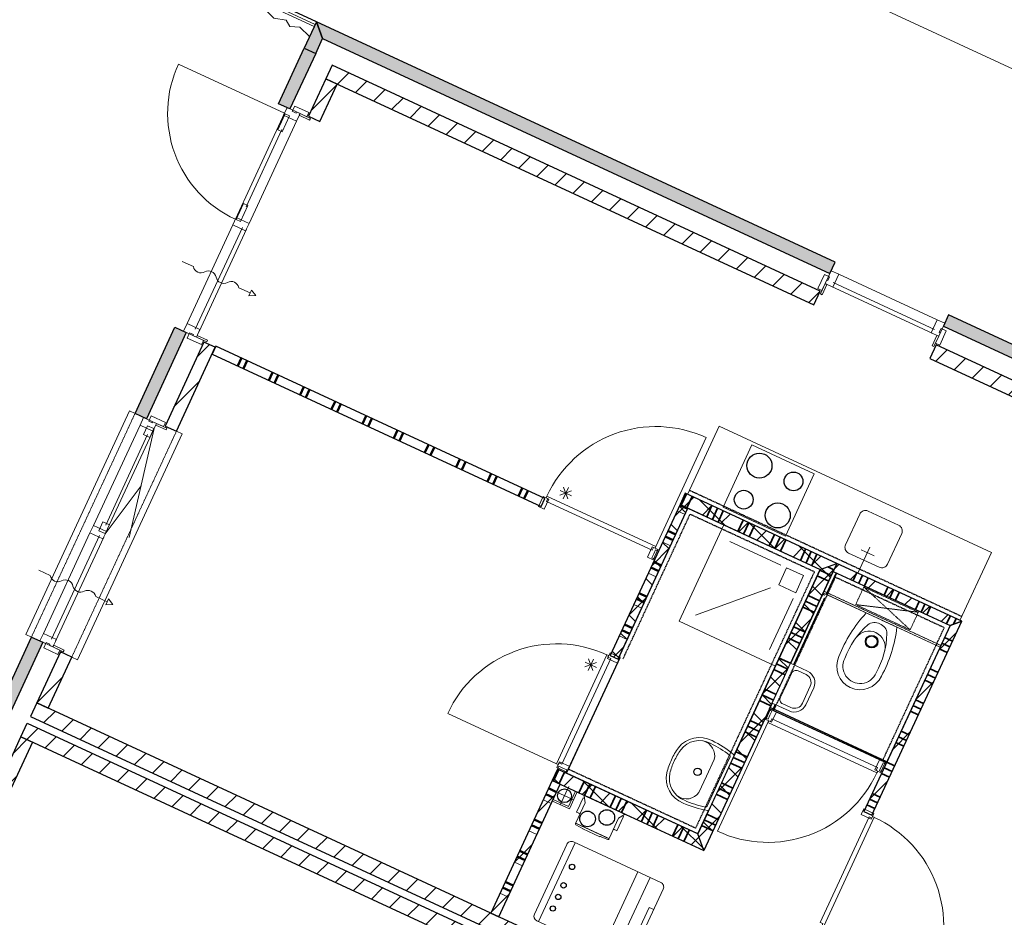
# Model space of a CAD drawing. Extents: x -1000932 to 2054797, y 285738 to 764020.
# Tile 578 of 656: x 715440 to 723312, y 569729 to 576907. Entities that reach past the tile are written whole.
import ezdxf

# ---------------------------------------------------------------- set-up
doc = ezdxf.new("R2010")
doc.units = 0
doc.header["$MEASUREMENT"] = 0
doc.set_wipeout_variables(frame=1)
doc.linetypes.add('DASHED', pattern=[0.75, 0.5, -0.25])
doc.layers.add('31.', color=7, linetype='CONTINUOUS')
doc.layers.add('HATCH_REACTORS', color=7, linetype='CONTINUOUS')
pattern_1 = [(45, (1021963.75, 918770.12), (106.06602, -106.066015), [])]
pattern_2 = [(135, (1021963.75, 918982.25), (106.066017, 106.06602), [])]

msp = doc.modelspace()

# ---------------------------------------------------------------- hatches: boundary and pattern name
at = {"layer": '31.', "linetype": 'Continuous'}
for points in [[(717861.179, 576755.404), (717812.492, 576888.186), (717715.804, 576679.467), (717806.554, 576637.436)], [(721917.148, 574876.529), (721959.179, 574967.279), (717812.492, 576888.186), (717861.179, 576755.404)], [(717600.586, 576192.842), (717509.836, 576234.873), (717715.804, 576679.498), (717806.523, 576637.436)], [(726091.054, 572943.029), (726133.086, 573033.779), (722866.554, 574546.967), (722824.523, 574456.217)], [(716453.086, 573715.717), (716362.336, 573757.748), (716681.804, 574447.342), (716772.523, 574405.311)], [(715368.648, 571374.686), (715277.898, 571416.717), (715534.304, 571970.217), (715625.054, 571928.186)]]:
    msp.add_hatch(color=7, dxfattribs=at).paths.add_polyline_path(points, flags=0)
h = msp.add_hatch(dxfattribs=at)
h.set_pattern_fill('ARKEY_P_050A40_12', style=0, pattern_type=0)
h.set_pattern_definition(pattern_1)
h.paths.add_polyline_path([(717939.117, 576542.967), (717888.679, 576434.092), (721790.398, 574626.686), (721840.836, 574735.561)], flags=0)
h = msp.add_hatch(dxfattribs=at)
h.set_pattern_fill('ARKEY_P_050A40_12', style=0, pattern_type=0)
h.set_pattern_definition(pattern_1)
h.paths.add_polyline_path([(717979.398, 576392.061), (717888.679, 576434.092), (717749.961, 576134.654), (717840.679, 576092.623)], flags=0)
h = msp.add_hatch(dxfattribs=at)
h.set_pattern_fill('ARKEY_P_050A40_12', style=0, pattern_type=0)
h.set_pattern_definition(pattern_1)
h.paths.add_polyline_path([(717004.242, 574286.967), (716913.523, 574328.998), (716602.461, 573657.529), (716693.211, 573615.498)], flags=0)
h = msp.add_hatch(dxfattribs=at)
h.set_pattern_fill('ARKEY_P_050A40_12', style=0, pattern_type=0)
h.set_pattern_definition(pattern_1)
h.paths.add_polyline_path([(722766.336, 574306.842), (722715.898, 574197.936), (725964.304, 572693.186), (726014.742, 572802.061)], flags=0)
h = msp.add_hatch(dxfattribs=at)
h.set_pattern_fill('ARKEY_P_050A40_17', style=0, pattern_type=0)
h.set_pattern_definition(pattern_2)
h.paths.add_polyline_path([(721840.148, 572509.654), (721972.929, 572558.373), (720761.586, 573119.498), (720719.554, 573028.779)], flags=0)
h = msp.add_hatch(dxfattribs=at)
h.set_pattern_fill('ARKEY_P_050A40_18', style=0, pattern_type=0)
h.set_pattern_definition(pattern_1)
h.paths.add_polyline_path([(721840.148, 572509.654), (721972.929, 572558.373), (720761.586, 573119.498), (720719.554, 573028.779)], flags=0)
h = msp.add_hatch(dxfattribs=at)
h.set_pattern_fill('ARKEY_P_050A40_17', style=0, pattern_type=0)
h.set_pattern_definition(pattern_2)
h.paths.add_polyline_path([(720160.523, 571821.967), (720224.023, 571792.529), (720783.054, 572999.342), (720719.554, 573028.779)], flags=0)
h = msp.add_hatch(dxfattribs=at)
h.set_pattern_fill('ARKEY_P_050A40_18', style=0, pattern_type=0)
h.set_pattern_definition(pattern_1)
h.paths.add_polyline_path([(720160.523, 571821.967), (720224.023, 571792.529), (720783.054, 572999.342), (720719.554, 573028.779)], flags=0)
h = msp.add_hatch(dxfattribs=at)
h.set_pattern_fill('ARKEY_P_050A40_17', style=0, pattern_type=0)
h.set_pattern_definition(pattern_2)
h.paths.add_polyline_path([(720909.492, 570262.717), (720860.804, 570395.498), (721840.148, 572509.654), (721972.929, 572558.373)], flags=0)
h = msp.add_hatch(dxfattribs=at)
h.set_pattern_fill('ARKEY_P_050A40_18', style=0, pattern_type=0)
h.set_pattern_definition(pattern_1)
h.paths.add_polyline_path([(720909.492, 570262.717), (720860.804, 570395.498), (721840.148, 572509.654), (721972.929, 572558.373)], flags=0)
h = msp.add_hatch(dxfattribs=at)
h.set_pattern_fill('ARKEY_P_050A40_12', style=0, pattern_type=0)
h.set_pattern_definition(pattern_1)
h.paths.add_polyline_path([(721972.929, 572558.373), (721943.492, 572494.842), (722878.086, 572061.936), (722971.023, 572096.029)], flags=0)
h = msp.add_hatch(dxfattribs=at)
h.set_pattern_fill('ARKEY_P_050A40_12', style=0, pattern_type=0)
h.set_pattern_definition(pattern_1)
h.paths.add_polyline_path([(722971.023, 572096.029), (722878.086, 572061.936), (722189.804, 570576.092), (722253.336, 570546.686)], flags=0)
h = msp.add_hatch(dxfattribs=at)
h.set_pattern_fill('ARKEY_P_050A40_12', style=0, pattern_type=0)
h.set_pattern_definition(pattern_1)
h.paths.add_polyline_path([(715856.742, 571809.842), (715766.023, 571851.873), (715576.867, 571443.529), (715667.617, 571401.498)], flags=0)
h = msp.add_hatch(dxfattribs=at)
h.set_pattern_fill('ARKEY_P_050A40_12', style=0, pattern_type=0)
h.set_pattern_definition(pattern_1)
h.paths.add_polyline_path([(725462.179, 566732.061), (725512.617, 566840.967), (715576.898, 571443.529), (715526.429, 571334.654)], flags=0)
h = msp.add_hatch(dxfattribs=at)
h.set_pattern_fill('ARKEY_P_050A40_12', style=0, pattern_type=0)
h.set_pattern_definition(pattern_1)
h.paths.add_polyline_path([(725436.961, 566677.623), (725386.523, 566568.748), (715450.773, 571171.311), (715501.211, 571280.217)], flags=0)
h = msp.add_hatch(dxfattribs=at)
h.set_pattern_fill('ARKEY_P_050A40_12', style=0, pattern_type=0)
h.set_pattern_definition(pattern_1)
h.paths.add_polyline_path([(715352.367, 570720.967), (715261.617, 570762.998), (715450.773, 571171.342), (715541.523, 571129.311)], flags=0)
h = msp.add_hatch(dxfattribs=at)
h.set_pattern_fill('ARKEY_P_050A40_17', style=0, pattern_type=0)
h.set_pattern_definition(pattern_2)
h.paths.add_polyline_path([(720909.492, 570262.717), (720860.804, 570395.498), (719740.179, 570914.592), (719698.148, 570823.842)], flags=0)
h = msp.add_hatch(dxfattribs=at)
h.set_pattern_fill('ARKEY_P_050A40_18', style=0, pattern_type=0)
h.set_pattern_definition(pattern_1)
h.paths.add_polyline_path([(720909.492, 570262.717), (720860.804, 570395.498), (719740.179, 570914.592), (719698.148, 570823.842)], flags=0)
h = msp.add_hatch(dxfattribs=at)
h.set_pattern_fill('ARKEY_P_050A40_12', style=0, pattern_type=0)
h.set_pattern_definition(pattern_1)
h.paths.add_polyline_path([(719206.367, 569762.217), (719269.898, 569732.811), (719761.679, 570794.436), (719698.148, 570823.842)], flags=0)

# ---------------------------------------------------------------- linework, layer by layer
at = {"layer": '31.', "color": 7, "linetype": 'Continuous', "lineweight": 50}
for p, q in [((717212.617, 574201.436), (717183.179, 574137.936)), ((717257.961, 574180.436), (717228.554, 574116.904)), ((717462.148, 574085.842), (717432.711, 574022.342)), ((717507.492, 574064.842), (717478.086, 574001.311)), ((717711.648, 573970.279), (717682.242, 573906.748)), ((717757.023, 573949.248), (717727.617, 573885.748)), ((717961.179, 573854.686), (717931.773, 573791.154)), ((718006.554, 573833.654), (717977.148, 573770.154)), ((718210.711, 573739.092), (718181.304, 573675.561)), ((718256.086, 573718.061), (718226.648, 573654.561)), ((718460.242, 573623.498), (718430.836, 573559.967)), ((718505.617, 573602.467), (718476.179, 573538.967)), ((718709.773, 573507.904), (718680.336, 573444.404)), ((718755.148, 573486.904), (718725.711, 573423.373)), ((718959.304, 573392.311), (718929.867, 573328.811)), ((719004.679, 573371.311), (718975.242, 573307.779)), ((719208.836, 573276.717), (719179.398, 573213.217)), ((719254.211, 573255.717), (719224.773, 573192.186)), ((719458.367, 573161.123), (719428.929, 573097.623)), ((719503.711, 573140.123), (719474.304, 573076.592)), ((720717.429, 573024.217), (720780.961, 572994.811)), ((720622.867, 572820.061), (720686.367, 572790.654)), ((720601.867, 572774.717), (720665.367, 572745.279)), ((720486.273, 572525.186), (720549.773, 572495.748)), ((720507.273, 572570.529), (720570.804, 572541.123)), ((720370.679, 572275.654), (720434.179, 572246.217)), ((720391.711, 572320.998), (720455.211, 572291.592)), ((720255.086, 572026.123), (720318.617, 571996.686)), ((720276.117, 572071.498), (720339.617, 572042.061)), ((719647.711, 570714.967), (719711.242, 570685.529)), ((719668.742, 570760.342), (719732.242, 570730.904)), ((719532.117, 570465.436), (719595.648, 570435.998)), ((719553.148, 570510.811), (719616.679, 570481.373)), ((719416.523, 570215.904), (719480.054, 570186.498)), ((719437.554, 570261.279), (719501.086, 570231.842)), ((719321.961, 570011.748), (719385.492, 569982.311)), ((719300.961, 569966.373), (719364.461, 569936.967))]:
    msp.add_line(p, q, dxfattribs=at)
at = {"layer": '31.', "color": 7, "linetype": 'Continuous', "lineweight": 35}
for p, q in [((720728.648, 573024.592), (720770.648, 573115.279)), ((720773.992, 573003.561), (720816.023, 573094.279)), ((720932.804, 572929.998), (720974.804, 573020.717)), ((720932.804, 572929.998), (720974.804, 573020.717)), ((720978.148, 572908.998), (721020.179, 572999.717)), ((721023.523, 572887.967), (721065.554, 572978.686)), ((721182.336, 572814.436), (721224.336, 572905.123)), ((721182.336, 572814.436), (721224.336, 572905.123)), ((721227.679, 572793.404), (721269.711, 572884.123)), ((721273.054, 572772.404), (721315.086, 572863.092)), ((721431.836, 572698.811), (721473.867, 572789.529)), ((721431.836, 572698.811), (721473.867, 572789.529)), ((721477.211, 572677.779), (721519.242, 572768.529)), ((721522.586, 572656.779), (721564.617, 572747.498)), ((721681.367, 572583.217), (721723.398, 572673.967)), ((721681.367, 572583.217), (721723.398, 572673.967)), ((721726.742, 572562.186), (721768.773, 572652.936)), ((721772.086, 572541.186), (721814.148, 572631.904)), ((721838.054, 572505.123), (721928.804, 572463.092)), ((721899.898, 572531.592), (721949.804, 572508.467)), ((721899.898, 572531.592), (721949.804, 572508.467)), ((721817.023, 572459.748), (721907.773, 572417.717)), ((722131.711, 572484.811), (722102.273, 572421.279)), ((722177.086, 572463.779), (722147.648, 572400.279)), ((722222.461, 572442.779), (722193.023, 572379.248)), ((722222.461, 572442.779), (722193.023, 572379.248)), ((722381.242, 572369.217), (722351.804, 572305.717)), ((722426.617, 572348.217), (722397.179, 572284.686)), ((721743.492, 572300.967), (721834.211, 572258.936)), ((721743.492, 572300.967), (721834.211, 572258.936)), ((722471.992, 572327.217), (722442.554, 572263.686)), ((722471.992, 572327.217), (722442.554, 572263.686)), ((721701.429, 572210.217), (721792.179, 572168.186)), ((721722.461, 572255.592), (721813.211, 572213.561)), ((722630.773, 572253.654), (722601.367, 572190.154)), ((722676.148, 572232.654), (722646.711, 572169.123)), ((722721.523, 572211.623), (722692.086, 572148.123)), ((722721.523, 572211.623), (722692.086, 572148.123)), ((722880.304, 572138.061), (722850.867, 572074.561)), ((722925.679, 572117.061), (722904.648, 572071.686)), ((721627.898, 572051.436), (721718.617, 572009.404)), ((721627.898, 572051.436), (721718.617, 572009.404)), ((721585.867, 571960.717), (721676.586, 571918.686)), ((721606.867, 572006.061), (721697.617, 571964.029)), ((722897.461, 571937.248), (722833.961, 571966.654)), ((722855.429, 571846.498), (722791.929, 571875.936)), ((722855.429, 571846.498), (722791.929, 571875.936)), ((722876.461, 571891.873), (722812.929, 571921.311)), ((721512.304, 571801.904), (721603.023, 571759.873)), ((721512.304, 571801.904), (721603.023, 571759.873)), ((721470.273, 571711.186), (721560.992, 571669.154)), ((721491.273, 571756.529), (721582.023, 571714.498)), ((722781.898, 571687.717), (722718.367, 571717.123)), ((722760.867, 571642.342), (722697.336, 571671.779)), ((721396.711, 571552.373), (721487.461, 571510.342)), ((721396.711, 571552.373), (721487.461, 571510.342)), ((722739.836, 571596.967), (722676.336, 571626.404)), ((722739.836, 571596.967), (722676.336, 571626.404)), ((721375.679, 571507.029), (721466.429, 571464.998)), ((721354.679, 571461.654), (721445.398, 571419.623)), ((722645.273, 571392.811), (722581.773, 571422.248)), ((722666.304, 571438.186), (722602.773, 571467.623)), ((722624.273, 571347.436), (722560.742, 571376.873)), ((722624.273, 571347.436), (722560.742, 571376.873)), ((721260.117, 571257.498), (721350.836, 571215.467)), ((721281.117, 571302.842), (721371.867, 571260.811)), ((721281.117, 571302.842), (721371.867, 571260.811)), ((721239.086, 571212.123), (721329.836, 571170.092)), ((722529.679, 571143.279), (722466.179, 571172.717)), ((722550.711, 571188.654), (722487.179, 571218.092)), ((722508.679, 571097.904), (722445.148, 571127.342)), ((722508.679, 571097.904), (722445.148, 571127.342)), ((721144.523, 571007.967), (721235.242, 570965.936)), ((721165.523, 571053.342), (721256.273, 571011.311)), ((721165.523, 571053.342), (721256.273, 571011.311)), ((721123.492, 570962.592), (721214.242, 570920.561)), ((722414.117, 570893.748), (722350.586, 570923.186)), ((722435.117, 570939.123), (722371.617, 570968.561)), ((719707.211, 570819.654), (719749.242, 570910.373)), ((719752.586, 570798.623), (719794.617, 570889.373)), ((722393.086, 570848.404), (722329.586, 570877.811)), ((722393.086, 570848.404), (722329.586, 570877.811)), ((719911.367, 570725.061), (719953.398, 570815.811)), ((719911.367, 570725.061), (719953.398, 570815.811)), ((719956.742, 570704.061), (719998.773, 570794.779)), ((720002.117, 570683.029), (720044.148, 570773.779)), ((721049.961, 570803.811), (721140.679, 570761.779)), ((721049.961, 570803.811), (721140.679, 570761.779)), ((720160.898, 570609.467), (720202.929, 570700.217)), ((720160.898, 570609.467), (720202.929, 570700.217)), ((721007.898, 570713.061), (721098.648, 570671.029)), ((721028.929, 570758.436), (721119.648, 570716.404)), ((722319.523, 570689.592), (722256.023, 570719.029)), ((720206.273, 570588.467), (720248.304, 570679.217)), ((720251.648, 570567.436), (720293.679, 570658.186)), ((722277.492, 570598.873), (722213.992, 570628.279)), ((722277.492, 570598.873), (722213.992, 570628.279)), ((722298.523, 570644.217), (722234.992, 570673.654)), ((720410.429, 570493.904), (720452.492, 570584.654)), ((720410.429, 570493.904), (720452.492, 570584.654)), ((720455.804, 570472.873), (720497.836, 570563.654)), ((720501.179, 570451.873), (720543.211, 570542.623)), ((720934.367, 570554.279), (721025.086, 570512.248)), ((720934.367, 570554.279), (721025.086, 570512.248)), ((720659.961, 570378.311), (720702.023, 570469.061)), ((720659.961, 570378.311), (720702.023, 570469.061)), ((720705.336, 570357.279), (720747.367, 570448.061)), ((720892.336, 570463.529), (720983.054, 570421.498)), ((720913.336, 570508.904), (721004.054, 570466.873)), ((720750.711, 570336.279), (720792.742, 570427.029))]:
    msp.add_line(p, q, dxfattribs=at)
at = {"layer": '31.', "color": 7, "linetype": 'Continuous', "lineweight": 13}
for p, q in [((720696.429, 572978.873), (720759.929, 572949.436)), ((720622.867, 572820.061), (720686.367, 572790.654)), ((720580.836, 572729.342), (720644.336, 572699.904)), ((720507.273, 572570.529), (720570.804, 572541.123)), ((720465.242, 572479.811), (720528.773, 572450.373)), ((720391.711, 572320.998), (720455.211, 572291.592)), ((720349.679, 572230.279), (720413.179, 572200.842)), ((720276.117, 572071.498), (720339.617, 572042.061)), ((720234.086, 571980.748), (720297.586, 571951.342)), ((719668.742, 570760.342), (719732.242, 570730.904)), ((719626.711, 570669.592), (719690.211, 570640.186)), ((719553.148, 570510.811), (719616.679, 570481.373)), ((719511.117, 570420.061), (719574.617, 570390.654)), ((719437.554, 570261.279), (719501.086, 570231.842)), ((719395.523, 570170.529), (719459.054, 570141.123)), ((719321.961, 570011.748), (719385.492, 569982.311)), ((719279.929, 569921.029), (719343.461, 569891.592))]:
    msp.add_line(p, q, dxfattribs=at)
at = {"layer": '31.', "color": 253, "linetype": 'Continuous', "lineweight": 35}
msp.add_line((721462.117, 571384.279), (721970.742, 572482.217), dxfattribs=at)
at = {"layer": '31.', "color": 253, "linetype": 'Continuous', "lineweight": 25}
for p, q in [((722794.023, 571880.467), (721859.429, 572313.404)), ((722373.742, 570973.092), (721439.148, 571406.029))]:
    msp.add_line(p, q, dxfattribs=at)
at = {"layer": '31.', "color": 7, "linetype": 'Continuous', "lineweight": 25, "ltscale": 10}
for points in [[(717812.492, 576888.186), (713085.992, 579077.654)], [(717812.492, 576888.186), (717715.804, 576679.467)], [(721959.179, 574967.279), (717812.492, 576888.186)], [(717806.554, 576637.436), (717861.179, 576755.404)], [(717861.179, 576755.404), (721917.148, 574876.529)], [(717509.836, 576234.873), (717715.804, 576679.498)], [(717715.804, 576679.498), (717806.523, 576637.436)], [(717715.804, 576679.467), (717806.554, 576637.436)], [(717806.523, 576637.436), (717600.586, 576192.842)], [(717939.117, 576542.967), (717888.679, 576434.092)], [(721840.836, 574735.561), (717939.117, 576542.967)], [(717888.679, 576434.092), (717749.961, 576134.654)], [(717979.398, 576392.061), (717888.679, 576434.092)], [(717888.679, 576434.092), (721790.398, 574626.686)], [(717840.679, 576092.623), (717979.398, 576392.061)], [(717600.586, 576192.842), (717509.836, 576234.873)], [(717749.961, 576134.654), (717840.679, 576092.623)], [(721917.148, 574876.529), (721959.179, 574967.279)], [(721790.398, 574626.686), (721840.836, 574735.561)], [(722866.554, 574546.967), (722824.523, 574456.217)], [(726133.086, 573033.779), (722866.554, 574546.967)], [(716362.336, 573757.748), (716681.804, 574447.342)], [(716772.523, 574405.311), (716453.086, 573715.717)], [(716681.804, 574447.342), (716772.523, 574405.311)], [(722824.523, 574456.217), (726091.054, 572943.029)], [(716913.523, 574328.998), (716602.461, 573657.529)], [(717004.242, 574286.967), (716913.523, 574328.998)], [(722766.336, 574306.842), (722715.898, 574197.936)], [(726014.742, 572802.061), (722766.336, 574306.842)], [(716693.211, 573615.498), (717004.242, 574286.967)], [(722715.898, 574197.936), (725964.304, 572693.186)], [(716453.086, 573715.717), (716362.336, 573757.748)], [(716602.461, 573657.529), (716693.211, 573615.498)], [(715277.898, 571416.717), (715534.304, 571970.217)], [(715534.304, 571970.217), (715625.054, 571928.186)], [(715625.054, 571928.186), (715368.648, 571374.686)], [(715766.023, 571851.873), (715576.867, 571443.529)], [(715667.617, 571401.498), (715856.742, 571809.842)], [(715856.742, 571809.842), (715766.023, 571851.873)], [(715576.898, 571443.529), (715526.429, 571334.654)], [(715576.867, 571443.529), (715667.617, 571401.498)], [(725512.617, 566840.967), (715576.898, 571443.529)], [(715526.429, 571334.654), (725462.179, 566732.061)], [(715450.773, 571171.311), (715501.211, 571280.217)], [(715501.211, 571280.217), (725436.961, 566677.623)], [(715261.617, 570762.998), (715450.773, 571171.342)], [(715450.773, 571171.342), (715541.523, 571129.311)], [(725386.523, 566568.748), (715450.773, 571171.311)], [(715541.523, 571129.311), (715352.367, 570720.967)]]:
    msp.add_lwpolyline(points, dxfattribs=at)
at = {"layer": '31.', "color": 7, "linetype": 'Continuous', "lineweight": 18, "ltscale": 10}
for points in [[(717795.523, 576850.873), (716239.867, 577572.061)], [(717803.804, 576869.342), (716248.523, 577589.842)], [(717556.867, 576157.967), (717164.304, 575310.498)], [(717681.336, 576155.436), (717675.023, 576141.811)], [(717675.023, 576141.811), (717757.586, 576103.561)], [(717763.898, 576117.186), (717681.336, 576155.436)], [(717757.586, 576103.561), (717763.898, 576117.186)], [(717653.179, 576094.623), (717274.867, 575277.998)], [(717535.523, 576027.436), (717250.054, 575411.186)], [(717143.273, 575265.123), (716778.023, 574476.623)], [(717220.398, 575244.842), (716843.367, 574430.904)], [(717253.867, 575232.623), (716874.304, 574413.279)], [(721988.461, 574871.061), (722774.242, 574507.061)], [(721841.492, 574713.217), (721879.742, 574795.779)], [(721893.336, 574789.498), (721855.086, 574706.904)], [(721879.742, 574795.779), (721893.336, 574789.498)], [(721942.742, 574805.717), (722753.929, 574429.936)], [(721855.086, 574706.904), (721841.492, 574713.217)], [(721925.117, 574774.779), (722741.742, 574396.467)], [(716853.273, 574367.904), (716859.586, 574381.529)], [(716935.867, 574329.654), (716853.273, 574367.904)], [(716859.586, 574381.529), (716942.148, 574343.279)], [(716942.148, 574343.279), (716935.867, 574329.654)], [(722773.492, 574381.779), (722735.242, 574299.186)], [(722748.867, 574292.904), (722787.117, 574375.467)], [(722787.117, 574375.467), (722773.492, 574381.779)], [(717008.461, 574296.029), (716979.054, 574232.498)], [(716979.054, 574232.498), (719610.429, 573013.561)], [(719639.836, 573077.061), (717008.461, 574296.029)], [(722735.242, 574299.186), (722748.867, 574292.904)], [(715534.304, 571970.217), (715488.929, 571991.248), (716316.992, 573778.748), (716362.336, 573757.748)], [(716533.836, 573678.311), (716527.523, 573664.686)], [(716616.398, 573640.061), (716533.836, 573678.311)], [(716693.211, 573615.498), (716738.586, 573594.467), (715902.117, 571788.811), (715856.742, 571809.842)], [(716030.461, 572862.842), (716402.242, 573665.436)], [(716124.242, 572794.061), (716515.336, 573638.373)], [(716527.523, 573664.686), (716610.117, 573626.436)], [(716610.117, 573626.436), (716616.398, 573640.061)], [(716128.148, 572865.529), (716463.336, 573589.186)], [(721792.679, 573275.561), (721561.492, 572776.498), (721063.367, 573007.279), (721294.523, 573506.311), (721792.679, 573275.561)], [(719610.429, 573013.561), (719639.836, 573077.061)], [(719651.461, 573055.154), (720495.554, 572664.154), (720506.054, 572686.842), (720519.648, 572680.529), (720525.961, 572694.154), (719655.461, 573097.404), (719648.367, 573084.154), (719661.961, 573077.842), (719651.461, 573055.154)], [(720761.586, 573119.498), (720719.554, 573028.779)], [(721972.929, 572558.373), (720761.586, 573119.498)], [(720719.554, 573028.779), (720160.523, 571821.967)], [(720224.023, 571792.529), (720783.054, 572999.342)], [(720719.554, 573028.779), (721840.148, 572509.654)], [(720783.054, 572999.342), (720719.554, 573028.779)], [(721482.867, 571738.404), (720711.617, 572095.686), (721068.898, 572866.936)], [(715630.523, 571999.498), (716002.304, 572802.061)], [(715695.867, 571953.779), (716079.398, 572781.779)], [(715726.804, 571936.154), (716112.898, 572769.561)], [(721525.898, 572545.029), (721117.586, 572734.186)], [(720509.836, 572635.498), (720524.523, 572667.248), (720547.211, 572656.748), (720517.804, 572593.248), (720495.117, 572603.748), (720509.836, 572635.498)], [(722140.804, 572480.623), (722237.461, 572689.311)], [(722270.898, 572618.717), (722166.554, 572667.061)], [(720860.804, 570395.498), (721840.148, 572509.654)], [(721972.929, 572558.373), (720909.492, 570262.717)], [(721972.929, 572558.373), (721943.492, 572494.842)], [(721943.492, 572494.842), (722878.086, 572061.936)], [(722971.023, 572096.029), (721972.929, 572558.373)], [(721441.836, 572363.561), (720844.367, 572144.373)], [(721623.336, 572279.498), (721434.179, 571871.186)], [(722878.086, 572061.936), (722189.804, 570576.092)], [(722253.336, 570546.686), (722971.023, 572096.029)], [(715705.804, 571890.779), (715712.117, 571904.373)], [(715788.367, 571852.529), (715705.804, 571890.779)], [(715712.117, 571904.373), (715794.679, 571866.123)], [(715794.679, 571866.123), (715788.367, 571852.529)], [(720165.836, 571797.748), (719774.804, 570953.654), (719752.148, 570964.154), (719745.836, 570950.561), (719732.211, 570956.873), (720135.461, 571827.373), (720149.461, 571821.873), (720143.148, 571808.248), (720165.836, 571797.748)], [(720160.523, 571821.967), (720224.023, 571792.529)], [(719837.992, 570935.404), (720220.492, 571761.123)], [(721438.648, 571345.529), (721423.929, 571313.779), (721401.242, 571324.279), (721430.679, 571387.811), (721453.367, 571377.311), (721438.648, 571345.529)], [(722297.023, 570925.873), (721452.929, 571316.873), (721442.429, 571294.186), (721428.804, 571300.498), (721422.492, 571286.904), (722293.023, 570883.654), (722300.117, 570896.873), (722286.492, 570903.186), (722297.023, 570925.873)], [(719782.461, 570922.561), (719750.711, 570937.279), (719740.179, 570914.592), (719803.711, 570885.154), (719814.211, 570907.842), (719782.461, 570922.561)], [(722350.554, 570923.123), (722335.836, 570891.342), (722313.179, 570901.873), (722342.586, 570965.373), (722365.273, 570954.873), (722350.554, 570923.123)], [(719740.179, 570914.592), (719698.148, 570823.842)], [(720860.804, 570395.498), (719740.179, 570914.592)], [(719698.148, 570823.842), (719206.367, 569762.217)], [(719269.898, 569732.811), (719761.679, 570794.436)], [(719761.679, 570794.436), (719698.148, 570823.842)], [(719698.148, 570823.842), (720909.492, 570262.717)], [(719829.398, 570774.092), (719762.148, 570628.904)], [(719897.773, 570731.373), (719834.742, 570595.279), (719698.617, 570658.342)], [(719884.179, 570737.686), (719827.429, 570615.186), (719704.929, 570671.936)], [(719723.179, 570735.123), (719868.367, 570667.873)], [(722230.367, 570532.779), (721839.367, 569688.717), (721862.054, 569678.186), (721855.742, 569664.592), (721869.336, 569658.279), (722272.586, 570528.779), (722259.367, 570535.904), (722253.054, 570522.279), (722230.367, 570532.779)], [(722189.804, 570576.092), (722253.336, 570546.686)], [(719555.586, 569754.748), (719813.648, 570311.873)], [(719589.117, 569695.123), (719880.836, 570324.842)], [(720383.179, 570092.154), (720091.461, 569462.436)], [(720480.429, 570047.092), (720188.711, 569417.373)], [(719206.367, 569762.217), (719269.898, 569732.811)], [(720508.992, 569790.654), (720472.679, 569807.467), (720366.492, 569578.248), (720402.804, 569561.436)]]:
    msp.add_lwpolyline(points, dxfattribs=at)
for points in [[(721126.648, 577557.123), (727245.961, 574722.436, -0.41421361), (728220.054, 572067.029), (728220.054, 572067.029)], [(722311.617, 572528.217), (722066.648, 572641.717, -0.41421361), (722042.273, 572708.092), (722155.773, 572953.092, -0.41421361), (722222.148, 572977.436), (722467.148, 572863.936, -0.41421361), (722491.492, 572797.561), (722378.023, 572552.561, -0.41421361), (722311.617, 572528.217)], [(719953.804, 569526.217), (719575.054, 569701.654, -0.41421354), (719555.586, 569754.748), (719813.648, 570311.873, -0.41421358), (719866.773, 570331.373), (720245.492, 570155.936)], [(719953.804, 569526.217), (720273.742, 569377.998, 0.41421358), (720326.836, 569397.467), (720584.929, 569954.592, 0.41421358), (720565.461, 570007.717), (720245.492, 570155.936)]]:
    msp.add_lwpolyline(points, format="xyb", dxfattribs=at)
at = {"layer": '31.', "color": 7, "linetype": 'Continuous', "lineweight": 13, "ltscale": 10}
for points in [[(717022.461, 577181.904), (717055.648, 577114.467), (717169.304, 577037.436), (717239.554, 577042.279), (717357.773, 577031.248), (717471.867, 576919.279), (717569.398, 576902.936), (717601.211, 576852.623), (717679.711, 576846.998), (717758.492, 576771.592)], [(716515.336, 573638.373), (716315.211, 572766.217)], [(716124.242, 572794.061), (716412.617, 573178.717)], [(719852.554, 573138.717), (719758.679, 573104.279)], [(719850.992, 573100.498), (719760.273, 573142.529)], [(719826.648, 573166.873), (719784.617, 573076.154)], [(719822.836, 573074.561), (719788.398, 573168.467)], [(719984.304, 571703.279), (720026.336, 571794.029)], [(720022.554, 571701.717), (719988.117, 571795.592)], [(719958.398, 571731.436), (720052.273, 571765.873)], [(719959.961, 571769.686), (720050.679, 571727.654)]]:
    msp.add_lwpolyline(points, dxfattribs=at)
for points in [[(717164.304, 575310.498, -0.41421358), (716709.398, 576550.561), (717556.867, 576157.967)], [(716738.336, 574973.842), (716829.086, 574931.811, 0.49999999), (716919.804, 574889.779, -0.49999999), (717010.554, 574847.748, 0.49999999), (717101.273, 574805.717, -0.49999999), (717192.023, 574763.686), (717282.773, 574721.654), (717272.242, 574698.967), (717328.117, 574700.654), (717293.273, 574744.342), (717282.773, 574721.654)], [(719655.804, 573097.248, -0.41421358), (720929.054, 573564.311), (720525.961, 572694.154)], [(715594.086, 572503.748), (715684.836, 572461.717, 0.49999999), (715775.586, 572419.686, -0.49999999), (715866.304, 572377.654, 0.49999999), (715957.054, 572335.623, -0.49999999), (716047.804, 572293.592), (716138.523, 572251.561), (716128.023, 572228.873), (716183.898, 572230.561), (716149.023, 572274.248), (716138.523, 572251.561)], [(720135.304, 571827.029, 0.41421358), (718862.054, 571359.967), (719732.211, 570956.873)], [(722292.461, 570883.904, -0.41421358), (721019.523, 570416.936), (721422.492, 571286.904)], [(722272.336, 570528.217, -0.41421358), (722739.304, 569255.311), (721869.336, 569658.279)]]:
    msp.add_lwpolyline(points, format="xyb", dxfattribs=at)
at = {"layer": '31.', "color": 7, "linetype": 'Continuous', "lineweight": 18, "ltscale": 10}
for points in [[(717549.742, 576142.561), (717577.898, 576203.342), (717681.336, 576155.436), (717653.179, 576094.623)], [(717736.679, 576129.779), (717681.336, 576155.436), (717681.336, 576155.436), (717663.179, 576163.842), (717663.179, 576163.842), (717653.211, 576168.467), (717649.429, 576160.279), (717619.461, 576174.154), (717638.804, 576215.904), (717638.804, 576215.904), (717752.242, 576163.373)], [(717562.617, 576153.748), (717597.117, 576137.779), (717538.273, 576010.748), (717503.773, 576026.717)], [(717171.242, 575308.842), (717205.711, 575292.873), (717264.554, 575419.904), (717230.086, 575435.873)], [(717171.429, 575325.904), (717143.273, 575265.123), (717246.711, 575217.217), (717274.867, 575277.998)], [(721854.086, 574740.436), (721879.742, 574795.779), (721879.742, 574795.779), (721888.148, 574813.936), (721888.148, 574813.936), (721892.773, 574823.904), (721900.929, 574820.123), (721914.804, 574850.092), (721873.054, 574869.404), (721873.054, 574869.404), (721820.523, 574755.998)], [(721988.461, 574871.061), (721927.648, 574899.217), (721879.742, 574795.779), (721940.523, 574767.623)], [(716778.023, 574476.623), (716749.836, 574415.811), (716853.273, 574367.904), (716881.461, 574428.686)], [(722774.242, 574507.061), (722835.023, 574478.904), (722787.117, 574375.467), (722726.304, 574403.623)], [(716908.648, 574342.279), (716853.273, 574367.904), (716853.273, 574367.904), (716835.148, 574376.311), (716835.148, 574376.311), (716825.148, 574380.936), (716828.929, 574389.092), (716798.992, 574402.967), (716779.648, 574361.217), (716779.648, 574361.217), (716893.086, 574308.686)], [(722761.461, 574320.123), (722787.117, 574375.467), (722787.117, 574375.467), (722795.523, 574393.623), (722795.523, 574393.623), (722800.148, 574403.592), (722791.961, 574407.373), (722805.836, 574437.311), (722847.586, 574417.967), (722847.586, 574417.967), (722795.054, 574304.561)], [(716402.242, 573665.436), (716430.398, 573726.217), (716533.836, 573678.311), (716505.679, 573617.498)], [(716589.179, 573652.654), (716533.836, 573678.311), (716533.836, 573678.311), (716515.679, 573686.717), (716515.679, 573686.717), (716505.711, 573691.342), (716501.929, 573683.154), (716471.992, 573697.029), (716491.304, 573738.779), (716491.304, 573738.779), (716604.742, 573686.248)], [(716462.492, 573659.904), (716513.304, 573636.373), (716480.586, 573565.748), (716429.773, 573589.279)], [(719648.586, 573084.061), (719671.273, 573073.529), (719633.429, 572991.873), (719588.086, 573012.904), (719625.898, 573094.561)], [(716073.648, 572820.436), (716124.461, 572796.904), (716157.148, 572867.529), (716106.336, 572891.061)], [(716002.304, 572802.061), (716030.461, 572862.842), (716133.898, 572814.936), (716105.742, 572754.154)], [(720519.648, 572680.529), (720496.992, 572691.029), (720459.148, 572609.373), (720504.523, 572588.373), (720542.336, 572670.029)], [(715630.523, 571999.498), (715602.367, 571938.686), (715705.804, 571890.779), (715733.961, 571951.561)], [(715761.148, 571865.123), (715705.804, 571890.779), (715705.804, 571890.779), (715687.648, 571899.186), (715687.648, 571899.186), (715677.679, 571903.811), (715681.461, 571911.967), (715651.523, 571925.842), (715632.179, 571884.092), (715632.179, 571884.092), (715745.586, 571831.561)], [(720149.336, 571821.623), (720138.836, 571798.936), (720220.492, 571761.123), (720241.523, 571806.498), (720159.836, 571844.311)], [(721428.804, 571300.498), (721451.492, 571289.998), (721489.336, 571371.654), (721443.961, 571392.686), (721406.117, 571310.998)], [(719745.836, 570950.561), (719756.336, 570973.248), (719837.992, 570935.404), (719816.992, 570890.029), (719735.336, 570927.873)], [(722299.898, 570896.998), (722277.211, 570907.498), (722315.023, 570989.154), (722360.398, 570968.154), (722322.586, 570886.498)], [(722259.242, 570535.654), (722248.742, 570512.967), (722167.086, 570550.811), (722188.086, 570596.186), (722269.773, 570558.342)]]:
    msp.add_lwpolyline(points, close=True, dxfattribs=at)
at = {"layer": '31.', "color": 7, "linetype": 'DASHED', "lineweight": 18, "ltscale": 10}
for points in [[(716362.336, 573757.748), (715534.304, 571970.217)], [(715856.742, 571809.842), (716693.211, 573615.498)]]:
    msp.add_lwpolyline(points, dxfattribs=at)
at = {"layer": '31.', "color": 7, "linetype": 'Continuous'}
for centre, radius in [((721354.523, 573340.779), 100.011), ((721626.711, 573214.686), 75.011), ((721228.398, 573068.561), 75.011), ((721500.617, 572942.467), 100.011), ((719795.773, 570701.498), 55.004), ((719856.617, 570132.186), 21.588), ((719788.242, 569984.561), 21.588), ((719745.367, 569892.029), 21.588), ((719702.492, 569799.467), 21.588)]:
    msp.add_circle(centre, radius, dxfattribs=at)
at = {"layer": 'HATCH_REACTORS', "ltscale": 10}
for points in [[(717861.179, 576755.404), (717812.492, 576888.186), (717715.804, 576679.467), (717806.554, 576637.436)], [(721917.148, 574876.529), (721959.179, 574967.279), (717812.492, 576888.186), (717861.179, 576755.404)], [(717600.586, 576192.842), (717509.836, 576234.873), (717715.804, 576679.498), (717806.523, 576637.436)], [(717939.117, 576542.967), (717888.679, 576434.092), (721790.398, 574626.686), (721840.836, 574735.561)], [(717979.398, 576392.061), (717888.679, 576434.092), (717749.961, 576134.654), (717840.679, 576092.623)], [(726091.054, 572943.029), (726133.086, 573033.779), (722866.554, 574546.967), (722824.523, 574456.217)], [(716453.086, 573715.717), (716362.336, 573757.748), (716681.804, 574447.342), (716772.523, 574405.311)], [(717004.242, 574286.967), (716913.523, 574328.998), (716602.461, 573657.529), (716693.211, 573615.498)], [(722766.336, 574306.842), (722715.898, 574197.936), (725964.304, 572693.186), (726014.742, 572802.061)], [(717008.461, 574296.029), (716979.054, 574232.498), (719610.429, 573013.561), (719639.836, 573077.061)], [(721840.148, 572509.654), (721972.929, 572558.373), (720761.586, 573119.498), (720719.554, 573028.779)], [(721840.148, 572509.654), (721972.929, 572558.373), (720761.586, 573119.498), (720719.554, 573028.779)], [(721840.148, 572509.654), (721972.929, 572558.373), (720761.586, 573119.498), (720719.554, 573028.779)], [(721840.148, 572509.654), (721972.929, 572558.373), (720761.586, 573119.498), (720719.554, 573028.779)], [(720160.523, 571821.967), (720224.023, 571792.529), (720783.054, 572999.342), (720719.554, 573028.779)], [(720160.523, 571821.967), (720224.023, 571792.529), (720783.054, 572999.342), (720719.554, 573028.779)], [(720160.523, 571821.967), (720224.023, 571792.529), (720783.054, 572999.342), (720719.554, 573028.779)], [(720160.523, 571821.967), (720224.023, 571792.529), (720783.054, 572999.342), (720719.554, 573028.779)], [(720909.492, 570262.717), (720860.804, 570395.498), (721840.148, 572509.654), (721972.929, 572558.373)], [(720909.492, 570262.717), (720860.804, 570395.498), (721840.148, 572509.654), (721972.929, 572558.373)], [(720909.492, 570262.717), (720860.804, 570395.498), (721840.148, 572509.654), (721972.929, 572558.373)], [(720909.492, 570262.717), (720860.804, 570395.498), (721840.148, 572509.654), (721972.929, 572558.373)], [(721943.492, 572494.842), (722878.086, 572061.936), (722369.492, 570963.936), (721434.898, 571396.873)], [(721943.492, 572494.842), (722878.086, 572061.936), (722369.492, 570963.936), (721434.898, 571396.873)], [(721972.929, 572558.373), (721943.492, 572494.842), (722878.086, 572061.936), (722971.023, 572096.029)], [(721972.929, 572558.373), (721943.492, 572494.842), (722878.086, 572061.936), (722971.023, 572096.029)], [(721972.929, 572558.373), (721943.492, 572494.842), (722878.086, 572061.936), (722971.023, 572096.029)], [(722971.023, 572096.029), (722878.086, 572061.936), (722189.804, 570576.092), (722253.336, 570546.686)], [(722971.023, 572096.029), (722878.086, 572061.936), (722189.804, 570576.092), (722253.336, 570546.686)], [(722971.023, 572096.029), (722878.086, 572061.936), (722189.804, 570576.092), (722253.336, 570546.686)], [(715368.648, 571374.686), (715277.898, 571416.717), (715534.304, 571970.217), (715625.054, 571928.186)], [(715856.742, 571809.842), (715766.023, 571851.873), (715576.867, 571443.529), (715667.617, 571401.498)], [(725462.179, 566732.061), (725512.617, 566840.967), (715576.898, 571443.529), (715526.429, 571334.654)], [(725436.961, 566677.623), (725386.523, 566568.748), (715450.773, 571171.311), (715501.211, 571280.217)], [(715352.367, 570720.967), (715261.617, 570762.998), (715450.773, 571171.342), (715541.523, 571129.311)], [(720909.492, 570262.717), (720860.804, 570395.498), (719740.179, 570914.592), (719698.148, 570823.842)], [(720909.492, 570262.717), (720860.804, 570395.498), (719740.179, 570914.592), (719698.148, 570823.842)], [(720909.492, 570262.717), (720860.804, 570395.498), (719740.179, 570914.592), (719698.148, 570823.842)], [(720909.492, 570262.717), (720860.804, 570395.498), (719740.179, 570914.592), (719698.148, 570823.842)], [(719206.367, 569762.217), (719269.898, 569732.811), (719761.679, 570794.436), (719698.148, 570823.842)], [(719206.367, 569762.217), (719269.898, 569732.811), (719761.679, 570794.436), (719698.148, 570823.842)], [(719206.367, 569762.217), (719269.898, 569732.811), (719761.679, 570794.436), (719698.148, 570823.842)]]:
    msp.add_lwpolyline(points, close=True, dxfattribs=at)

# ---------------------------------------------------------------- next in the draw order: wipeouts: each hides what was drawn before it
for points in [[(722793.711, 571891.623), (722781.086, 571864.404), (721870.429, 572286.248), (721883.054, 572313.467)], [(721529.461, 571601.029), (721603.023, 571759.842), (721739.117, 571696.779), (721743.523, 571694.623), (721747.804, 571692.217), (721751.992, 571689.623), (721756.023, 571686.842), (721759.898, 571683.842), (721763.648, 571680.686), (721767.242, 571677.311), (721770.648, 571673.779), (721773.867, 571670.092), (721776.929, 571666.248), (721779.773, 571662.248), (721782.461, 571658.123), (721784.898, 571653.873), (721787.148, 571649.529), (721789.179, 571645.061), (721790.961, 571640.467), (721792.554, 571635.842), (721793.898, 571631.123), (721794.992, 571626.342), (721795.898, 571621.498), (721796.523, 571616.623), (721796.929, 571611.748), (721797.086, 571606.842), (721796.992, 571601.936), (721796.679, 571597.029), (721796.117, 571592.154), (721795.304, 571587.311), (721794.273, 571582.529), (721793.023, 571577.779), (721791.492, 571573.092), (721789.773, 571568.498), (721787.836, 571563.998), (721756.304, 571495.967)]]:
    msp.add_wipeout(points).dxf.layer = '31.'

# ---------------------------------------------------------------- next in the draw order: linework, layer by layer
at = {"layer": '31.', "color": 7, "linetype": 'Continuous', "lineweight": 18, "ltscale": 10}
msp.add_lwpolyline([(721662.992, 571698.967, 0.41421361), (721609.898, 571679.498)], format="xyb", dxfattribs=at)
msp.add_lwpolyline([(721662.992, 571698.967), (721726.523, 571669.561)], dxfattribs=at)

# ---------------------------------------------------------------- next in the draw order: wipeouts: each hides what was drawn before it
for points in [[(722330.929, 572105.998), (722453.429, 572049.248), (722451.836, 572036.436), (722450.086, 572023.623), (722448.211, 572010.842), (722446.179, 571998.092), (722443.961, 571985.373), (722441.648, 571972.686), (722439.148, 571959.998), (722436.492, 571947.342), (722433.711, 571934.748), (722430.773, 571922.154), (722427.711, 571909.623), (722424.461, 571897.123), (722421.086, 571884.654), (722417.554, 571872.217), (722413.898, 571859.842), (722410.086, 571847.498), (722406.117, 571835.217), (722402.023, 571822.967), (722397.773, 571810.779), (722393.398, 571798.623), (722388.867, 571786.529), (722384.179, 571774.498), (722379.367, 571762.498), (722374.398, 571750.561), (722369.304, 571738.717), (722364.086, 571726.904), (722358.711, 571715.154), (722353.211, 571703.467), (722347.554, 571691.842), (722341.773, 571680.311), (722335.836, 571668.842), (722329.804, 571657.404), (722325.711, 571649.154), (722321.242, 571641.123), (722316.398, 571633.311), (722311.148, 571625.748), (722305.554, 571618.436), (722299.586, 571611.436), (722293.304, 571604.717), (722286.679, 571598.311), (722279.773, 571592.248), (722272.554, 571586.529), (722265.086, 571581.154), (722257.336, 571576.186), (722249.367, 571571.592), (722241.179, 571567.373), (722232.804, 571563.592), (722224.242, 571560.186), (722215.523, 571557.248), (722206.679, 571554.717), (722197.711, 571552.623), (722188.648, 571550.998), (722179.523, 571549.779), (722170.367, 571549.029), (722161.148, 571548.748), (722151.961, 571548.873), (722142.773, 571549.498), (722133.617, 571550.529), (722124.554, 571552.061), (722115.554, 571553.998), (722106.648, 571556.373), (722097.898, 571559.186), (722089.304, 571562.436), (722080.836, 571566.092)], [(721529.461, 571601.029), (721455.898, 571442.248), (721591.992, 571379.186), (721596.523, 571377.248), (721601.086, 571375.529), (721605.773, 571373.998), (721610.523, 571372.748), (721615.304, 571371.717), (721620.148, 571370.904), (721625.023, 571370.342), (721629.929, 571370.029), (721634.836, 571369.936), (721639.742, 571370.092), (721644.648, 571370.498), (721649.492, 571371.154), (721654.336, 571372.029), (721659.117, 571373.123), (721663.836, 571374.467), (721668.492, 571376.061), (721673.054, 571377.842), (721677.523, 571379.873), (721681.867, 571382.123), (721686.117, 571384.592), (721690.242, 571387.248), (721694.242, 571390.092), (721698.086, 571393.154), (721701.773, 571396.373), (721705.304, 571399.779), (721708.679, 571403.373), (721711.836, 571407.123), (721714.836, 571410.998), (721717.617, 571415.029), (721720.211, 571419.217), (721722.617, 571423.498), (721724.773, 571427.904), (721756.304, 571495.967)]]:
    msp.add_wipeout(points).dxf.layer = '31.'

# ---------------------------------------------------------------- next in the draw order: linework, layer by layer
for points in [[(721455.898, 571442.248), (721603.023, 571759.842)], [(721521.617, 571488.936), (721609.898, 571679.498)], [(721697.554, 571440.498), (721760.617, 571576.623)], [(721724.773, 571427.904), (721787.836, 571563.998)], [(721541.086, 571435.842), (721604.617, 571406.436)], [(721489.336, 571371.654), (722315.023, 570989.154)]]:
    msp.add_lwpolyline(points, dxfattribs=at)
for points in [[(721603.023, 571759.842), (721739.117, 571696.779, -0.41421358), (721787.836, 571563.998)], [(721760.617, 571576.623, 0.41421358), (721726.523, 571669.561)], [(721541.086, 571435.842, -0.41421358), (721521.617, 571488.936)], [(721455.898, 571442.248), (721591.992, 571379.186, 0.41421375), (721724.773, 571427.904)], [(721604.617, 571406.436, 0.41421375), (721697.554, 571440.498)]]:
    msp.add_lwpolyline(points, format="xyb", dxfattribs=at)
at = {"layer": 'HATCH_REACTORS', "ltscale": 10}
msp.add_lwpolyline([(720783.054, 572999.342), (721840.148, 572509.654), (720860.804, 570395.498), (719812.773, 570880.967), (720241.523, 571806.498), (720232.429, 571810.686)], close=True, dxfattribs=at)
msp.add_lwpolyline([(720783.054, 572999.342), (721840.148, 572509.654), (720860.804, 570395.498), (719812.773, 570880.967), (720241.523, 571806.498), (720232.429, 571810.686)], close=True, dxfattribs=at)

# ---------------------------------------------------------------- next in the draw order: wipeouts: each hides what was drawn before it
msp.add_wipeout([(722330.929, 572105.998), (722208.429, 572162.748), (722199.711, 572153.217), (722191.054, 572143.623), (722182.554, 572133.936), (722174.117, 572124.123), (722165.836, 572114.217), (722157.679, 572104.217), (722149.617, 572094.123), (722141.679, 572083.936), (722133.867, 572073.654), (722126.148, 572063.279), (722118.586, 572052.811), (722111.148, 572042.279), (722103.804, 572031.623), (722096.617, 572020.904), (722089.523, 572010.092), (722082.586, 571999.217), (722075.773, 571988.248), (722069.086, 571977.186), (722062.523, 571966.061), (722056.086, 571954.873), (722049.804, 571943.592), (722043.648, 571932.248), (722037.617, 571920.811), (722031.711, 571909.311), (722025.961, 571897.748), (722020.336, 571886.123), (722014.867, 571874.436), (722009.523, 571862.686), (722004.304, 571850.873), (721999.242, 571838.967), (721994.304, 571827.029), (721989.523, 571815.061), (721985.867, 571806.592), (721982.617, 571797.998), (721979.804, 571789.217), (721977.398, 571780.342), (721975.461, 571771.342), (721973.961, 571762.279), (721972.898, 571753.123), (721972.304, 571743.936), (721972.148, 571734.748), (721972.461, 571725.529), (721973.211, 571716.373), (721974.398, 571707.248), (721976.054, 571698.186), (721978.148, 571689.217), (721980.648, 571680.373), (721983.617, 571671.654), (721986.992, 571663.092), (721990.804, 571654.717), (721994.992, 571646.529), (721999.586, 571638.561), (722004.586, 571630.811), (722009.929, 571623.342), (722015.679, 571616.123), (722021.742, 571609.217), (722028.117, 571602.592), (722034.836, 571596.311), (722041.867, 571590.342), (722049.148, 571584.748), (722056.742, 571579.498), (722064.554, 571574.654), (722072.586, 571570.186), (722080.836, 571566.092)]).dxf.layer = '31.'

# ---------------------------------------------------------------- next in the draw order: linework, layer by layer
at = {"layer": '31.', "color": 7, "linetype": 'Continuous', "lineweight": 18, "ltscale": 10}
for points in [[(722957.429, 572102.311), (723209.617, 572646.748), (721031.929, 573655.529), (720779.742, 573111.092)], [(721863.648, 572322.467), (722798.242, 571889.529)]]:
    msp.add_lwpolyline(points, dxfattribs=at)
at = {"layer": '31.', "color": 7, "linetype": 'DASHED', "lineweight": 25, "ltscale": 10}
msp.add_lwpolyline([(722337.711, 570978.654), (722831.617, 572044.873), (721960.554, 572448.373), (721466.648, 571382.154)], dxfattribs=at)
at = {"layer": '31.', "color": 7, "linetype": 'DASHED', "lineweight": 18, "ltscale": 10}
for points in [[(721869.961, 572336.061), (722804.554, 571903.123)], [(722559.211, 572027.779), (722188.836, 572370.186)], [(722123.679, 572229.561), (722624.367, 572168.436)]]:
    msp.add_lwpolyline(points, dxfattribs=at)
msp.add_lwpolyline([(722559.211, 572027.779), (722624.367, 572168.436), (722188.836, 572370.186), (722123.679, 572229.561)], close=True, dxfattribs=at)
at = {"layer": '31.', "color": 7, "linetype": 'Continuous', "lineweight": 18, "ltscale": 10}
for points in [[(722453.429, 572049.248), (722208.429, 572162.748, 0.09429178), (721989.523, 571815.029, 0.99999885), (722329.804, 571657.404, 0.09427324), (722453.429, 572049.248)], [(722316.648, 572075.123, 0.31080859), (722220.898, 572068.248, 0.12355408), (722036.992, 571799.248, 1.04162338), (722287.054, 571683.404, 0.12353266), (722373.336, 571997.623, 0.31080931), (722316.648, 572075.123)], [(722355.929, 571860.217, 0.8108893), (722127.836, 571965.748)]]:
    msp.add_lwpolyline(points, format="xyb", dxfattribs=at)
at = {"layer": '31.', "color": 7, "linetype": 'Continuous'}
for radius in [49.999, 44.979]:
    msp.add_circle((722251.086, 571933.592), radius, dxfattribs=at)

# ---------------------------------------------------------------- next in the draw order: wipeouts: each hides what was drawn before it
msp.add_wipeout([(721049.929, 570803.811), (721149.742, 571019.217), (721150.148, 571020.061), (721150.617, 571021.873), (721150.711, 571023.748), (721150.492, 571025.623), (721149.929, 571027.404), (721149.023, 571029.029), (721147.836, 571030.498), (721147.117, 571031.092), (721107.929, 571064.154), (721021.461, 571119.686), (720974.992, 571141.592), (720958.523, 571150.404), (720922.867, 571162.061), (720885.804, 571167.342), (720848.367, 571166.061), (720811.742, 571158.248), (720777.023, 571144.186), (720745.273, 571124.279), (720717.523, 571099.154), (720706.023, 571084.342), (720689.867, 571061.936), (720662.117, 571013.998), (720650.711, 570988.779)]).dxf.layer = '31.'

# ---------------------------------------------------------------- next in the draw order: wipeouts: each hides what was drawn before it
for points in [[(721644.336, 572324.873), (721707.398, 572460.967), (721571.273, 572523.998), (721508.242, 572387.904)], [(721049.929, 570803.811), (720950.148, 570588.373), (720949.742, 570587.529), (720948.648, 570586.029), (720947.304, 570584.717), (720945.742, 570583.717), (720944.023, 570582.998), (720942.211, 570582.623), (720940.336, 570582.592), (720939.429, 570582.748), (720888.836, 570591.186), (720790.554, 570621.248), (720743.804, 570642.529), (720726.429, 570649.436), (720694.492, 570669.061), (720666.492, 570693.967), (720643.273, 570723.342), (720625.554, 570756.342), (720613.836, 570791.904), (720608.492, 570828.967), (720609.711, 570866.404), (720613.554, 570884.748), (720620.179, 570911.592), (720638.804, 570963.748), (720650.679, 570988.779)]]:
    msp.add_wipeout(points).dxf.layer = '31.'

# ---------------------------------------------------------------- next in the draw order: linework, layer by layer
at = {"layer": '31.', "color": 7, "linetype": 'DASHED', "lineweight": 25, "ltscale": 10}
for points in [[(722972.148, 572134.092), (720794.429, 573142.873)], [(720264.211, 571795.967), (720800.117, 572952.873), (721793.679, 572492.623), (720843.742, 570441.967), (719827.492, 570912.717)]]:
    msp.add_lwpolyline(points, dxfattribs=at)
at = {"layer": '31.', "color": 7, "linetype": 'Continuous', "lineweight": 18, "ltscale": 10}
msp.add_lwpolyline([(721644.336, 572324.873), (721707.398, 572460.967), (721571.273, 572523.998), (721508.242, 572387.904)], close=True, dxfattribs=at)
for points in [[(721049.929, 570803.811), (721149.742, 571019.217, 0.33781127), (721147.117, 571031.061, 0.06542521), (720974.992, 571141.592, 0.36579263), (720706.023, 571084.373, 0.04987602), (720650.711, 570988.748)], [(721027.273, 570814.311), (721118.929, 571012.217, 0.34489255), (721116.117, 571024.217, 0.05893265), (720964.711, 571118.811, 0.36974787), (720725.148, 571068.342, 0.04912197), (720673.273, 570978.279)], [(720931.992, 570858.436), (720992.929, 570990.029, 0.4081376), (720906.054, 571139.186)], [(721049.929, 570803.811), (720950.148, 570588.373, -0.33781127), (720939.429, 570582.717, -0.06542521), (720743.804, 570642.561, -0.36579263), (720613.523, 570884.748, -0.04987602), (720650.711, 570988.748)], [(721027.273, 570814.311), (720935.586, 570616.436, -0.34489255), (720924.617, 570610.811, -0.05893265), (720754.523, 570665.123, -0.36974787), (720638.117, 570880.498, -0.04912197), (720673.273, 570978.279)], [(720931.992, 570858.436), (720871.023, 570726.873, -0.4081376), (720701.054, 570696.686)]]:
    msp.add_lwpolyline(points, format="xyb", dxfattribs=at)
at = {"layer": '31.', "color": 7, "linetype": 'Continuous'}
msp.add_circle((720859.398, 570892.061), 30.019, dxfattribs=at)

# ---------------------------------------------------------------- next in the draw order: wipeouts: each hides what was drawn before it
msp.add_wipeout([(719909.336, 570652.404), (719829.148, 570479.279), (720188.742, 570312.717), (720268.929, 570485.811)]).dxf.layer = '31.'

# ---------------------------------------------------------------- next in the draw order: linework, layer by layer
at = {"layer": '31.', "color": 7, "linetype": 'Continuous', "lineweight": 18, "ltscale": 10}
for points in [[(720129.648, 570368.561), (719886.023, 570481.404, -0.41421361), (719885.273, 570483.404), (719960.242, 570645.186), (719953.367, 570700.811, -0.14009817), (719953.554, 570702.154), (719954.867, 570704.936), (720276.961, 570555.717), (720275.679, 570552.967, -0.14009811), (720274.773, 570551.904), (720227.898, 570521.186), (720152.961, 570359.404, -0.41421354), (720150.961, 570358.654), (720129.648, 570368.561)], [(719944.023, 570437.748), (719886.492, 570469.373, -0.3941869), (719883.304, 570479.092), (719884.023, 570480.686), (720151.711, 570356.686), (720150.961, 570355.092, -0.3941867), (720141.492, 570351.248), (720080.148, 570374.686)]]:
    msp.add_lwpolyline(points, format="xyb", dxfattribs=at)
for points in [[(719956.179, 570677.873), (719944.773, 570683.154), (719892.648, 570570.654), (719910.804, 570562.248), (719910.586, 570561.779), (719919.648, 570557.592)], [(720255.461, 570539.248), (720266.867, 570533.967), (720214.773, 570421.436), (720196.617, 570429.842), (720196.398, 570429.404), (720187.336, 570433.592)], [(719885.836, 570479.842), (719886.461, 570481.186)], [(720081.179, 570376.967), (720079.086, 570372.436), (719942.992, 570435.467), (719945.086, 570439.998)], [(720149.898, 570357.529), (720150.523, 570358.873)]]:
    msp.add_lwpolyline(points, dxfattribs=at)
at = {"layer": '31.', "color": 7, "linetype": 'Continuous'}
for centre, radius in [((719980.179, 570515.779), 62.47), ((720134.211, 570527.092), 62.499)]:
    msp.add_circle(centre, radius, dxfattribs=at)

doc.saveas('drawing.dxf')
